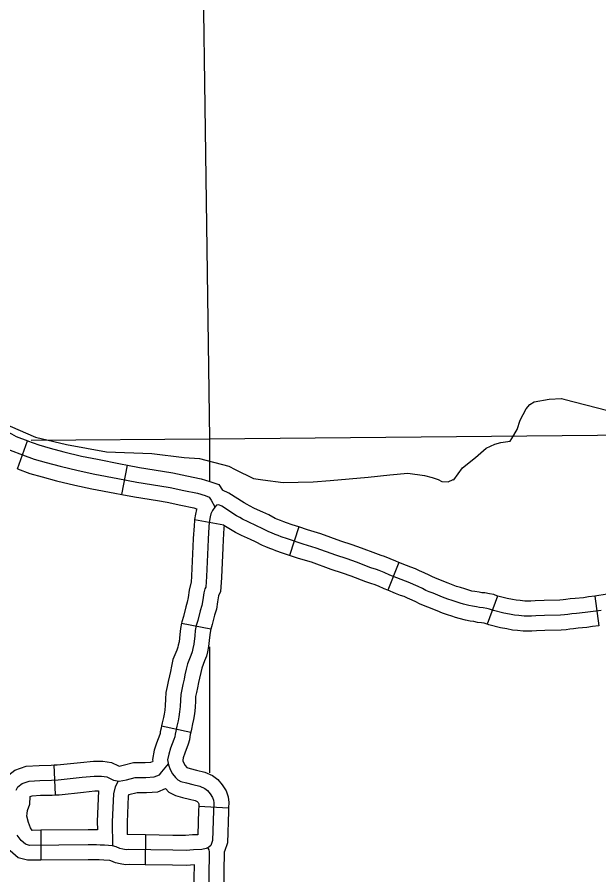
# Model space of a CAD drawing. Extents: x 1377389 to 1380723, y 1168351 to 1170484.
# Drawn here: x 1379607.3 to 1379665.7, y 1169386.1 to 1169472.1 of the extents above; entities that cross this region are included whole.
import ezdxf

# ---------------------------------------------------------------- set-up
doc = ezdxf.new("R2010")
doc.units = 0
doc.layers.add('B_Fill', color=7, linetype='Continuous')

msp = doc.modelspace()

# ---------------------------------------------------------------- linework, layer by layer
at = {"layer": 'B_Fill'}
for p, q in [((1379607.339, 1169426.801), (1379608.35, 1169429.625)), ((1379617.808, 1169424.248), (1379618.377, 1169427.193)), ((1379625.129, 1169421.739), (1379628.076, 1169421.181)), ((1379635.586, 1169420.983), (1379634.652, 1169418.132)), ((1379645.633, 1169417.417), (1379644.499, 1169414.639)), ((1379655.536, 1169414.051), (1379654.494, 1169411.238)), ((1379665.277, 1169414.05), (1379665.69, 1169411.078)), ((1379623.806, 1169411.333), (1379626.752, 1169410.764)), ((1379621.808, 1169401.035), (1379624.743, 1169400.413)), ((1379611.181, 1169394.123), (1379611.038, 1169397.12)), ((1379625.539, 1169392.996), (1379628.534, 1169392.816)), ((1379609.685, 1169390.57), (1379609.709, 1169387.57)), ((1379620.216, 1169390.11), (1379620.161, 1169387.11))]:
    msp.add_line(p, q, dxfattribs=at)
for points in [[(1379625.521, 1169508.393), (1379626.613, 1169429.81)], [(1379595.812, 1169433.811), (1379596.321, 1169433.709), (1379596.965, 1169433.505), (1379597.778, 1169433.166), (1379598.659, 1169432.759), (1379599.812, 1169432.182), (1379600.761, 1169431.606), (1379604.455, 1169429.875), (1379605.506, 1169429.299), (1379606.014, 1169428.993), (1379606.624, 1169428.688), (1379607.845, 1169428.213)], [(1379605.845, 1169431.435), (1379609.162, 1169430.002), (1379612.261, 1169429.245), (1379616.278, 1169428.512), (1379620.839, 1169428.357), (1379624.087, 1169427.964), (1379625.609, 1169427.846), (1379628.548, 1169427.084), (1379629.197, 1169426.741), (1379631.021, 1169425.828), (1379631.984, 1169425.694), (1379634.029, 1169425.429), (1379637.025, 1169425.511), (1379638.74, 1169425.639), (1379642.528, 1169425.983), (1379644.72, 1169426.204), (1379646.514, 1169426.373), (1379648.199, 1169426.139), (1379648.963, 1169425.959), (1379649.569, 1169425.735), (1379649.934, 1169425.544), (1379650.574, 1169425.522), (1379651.088, 1169425.736), (1379651.129, 1169425.697), (1379652.015, 1169426.925), (1379653.305, 1169427.963), (1379654.399, 1169428.875), (1379655.267, 1169429.3), (1379655.863, 1169429.437), (1379656.778, 1169429.582), (1379656.97, 1169429.868), (1379657.505, 1169430.765), (1379657.799, 1169431.696), (1379658.407, 1169432.836), (1379658.756, 1169433.246), (1379659.187, 1169433.539), (1379660.699, 1169433.781), (1379661.936, 1169433.855), (1379662.178, 1169433.781), (1379666.606, 1169432.659)], [(1379601.014, 1169433.207), (1379601.471, 1169432.93), (1379605.135, 1169431.214), (1379606.253, 1169430.6), (1379606.737, 1169430.309), (1379607.233, 1169430.061), (1379608.389, 1169429.611)], [(1379626.613, 1169429.81), (1379679.686, 1169430.314)], [(1379608.35, 1169429.625), (1379609.497, 1169429.215), (1379610.62, 1169428.893), (1379612.016, 1169428.527), (1379613.773, 1169428.096), (1379615.395, 1169427.765), (1379617.692, 1169427.325), (1379618.377, 1169427.193)], [(1379608.727, 1169429.687), (1379626.613, 1169429.81)], [(1379626.613, 1169429.81), (1379626.615, 1169425.561)], [(1379607.845, 1169428.213), (1379609.037, 1169427.786), (1379610.224, 1169427.447), (1379611.647, 1169427.074), (1379613.444, 1169426.633), (1379615.104, 1169426.293), (1379617.409, 1169425.852), (1379619.341, 1169425.479), (1379621.646, 1169425.106), (1379622.663, 1169424.936), (1379624.052, 1169424.631), (1379625.408, 1169424.36), (1379626.187, 1169424.122), (1379626.594, 1169423.987), (1379626.798, 1169423.681), (1379627.144, 1169422.987)], [(1379607.339, 1169426.801), (1379608.578, 1169426.357), (1379609.827, 1169426), (1379611.278, 1169425.62), (1379613.115, 1169425.169), (1379614.813, 1169424.822), (1379617.126, 1169424.379), (1379617.808, 1169424.248)], [(1379618.377, 1169427.193), (1379619.603, 1169426.956), (1379621.889, 1169426.586), (1379622.947, 1169426.41), (1379624.36, 1169426.099), (1379625.775, 1169425.816), (1379626.643, 1169425.551), (1379627.557, 1169425.247), (1379627.939, 1169424.673)], [(1379617.808, 1169424.248), (1379619.079, 1169424.002), (1379621.402, 1169423.626), (1379622.378, 1169423.463), (1379623.744, 1169423.163), (1379625.041, 1169422.903), (1379625.328, 1169422.816)], [(1379635.586, 1169420.983), (1379634.919, 1169421.201), (1379634.346, 1169421.401), (1379634.087, 1169421.51), (1379633.757, 1169421.636), (1379633.394, 1169421.776), (1379633.223, 1169421.846), (1379632.575, 1169422.185), (1379631.962, 1169422.468), (1379631.14, 1169422.837), (1379630.651, 1169423.088), (1379630.396, 1169423.228), (1379630.113, 1169423.396), (1379628.572, 1169424.373), (1379627.939, 1169424.673)], [(1379662.259, 1169412.169), (1379661.834, 1169412.139), (1379660.233, 1169412.11), (1379659.367, 1169412.08), (1379658.927, 1169412.051), (1379658.589, 1169412.051), (1379658.193, 1169412.051), (1379657.649, 1169412.11), (1379657.209, 1169412.139), (1379656.739, 1169412.227), (1379656.152, 1169412.345), (1379655.11, 1169412.609), (1379654.713, 1169412.756), (1379654.449, 1169412.815), (1379654.082, 1169412.874), (1379653.73, 1169412.903), (1379653.407, 1169412.977), (1379653.01, 1169413.036), (1379652.628, 1169413.094), (1379652.115, 1169413.241), (1379651.777, 1169413.344), (1379651.381, 1169413.476), (1379650.955, 1169413.594), (1379650.544, 1169413.741), (1379650.015, 1169413.961), (1379649.076, 1169414.329), (1379648.665, 1169414.49), (1379648.342, 1169414.622), (1379647.989, 1169414.813), (1379647.549, 1169415.019), (1379647.094, 1169415.21), (1379646.727, 1169415.387), (1379646.301, 1169415.533), (1379645.846, 1169415.71), (1379644.73, 1169416.165), (1379644.157, 1169416.415), (1379643.658, 1169416.621), (1379643.379, 1169416.709), (1379642.821, 1169416.9), (1379641.368, 1169417.444), (1379640.443, 1169417.782), (1379639.313, 1169418.149), (1379637.331, 1169418.869), (1379636.009, 1169419.266), (1379634.439, 1169419.78), (1379633.807, 1169420), (1379633.528, 1169420.118), (1379633.22, 1169420.236), (1379632.838, 1169420.383), (1379632.589, 1169420.485), (1379631.913, 1169420.838), (1379631.341, 1169421.103), (1379630.489, 1169421.485), (1379629.946, 1169421.764), (1379629.653, 1169421.925), (1379629.33, 1169422.116), (1379627.847, 1169423.057), (1379627.568, 1169423.189), (1379627.318, 1169423.174), (1379627.142, 1169422.983), (1379626.907, 1169422.645), (1379626.76, 1169422.307), (1379626.702, 1169421.984), (1379626.599, 1169421.44), (1379626.569, 1169421), (1379626.491, 1169419.761), (1379626.459, 1169418.952), (1379626.316, 1169416.003), (1379626.253, 1169414.941), (1379626.142, 1169414.767), (1379626.047, 1169414.37), (1379625.952, 1169413.689), (1379625.857, 1169413.102), (1379625.683, 1169412.563), (1379625.445, 1169411.596), (1379625.287, 1169411.089), (1379625.192, 1169410.597), (1379625.144, 1169410.058), (1379625.049, 1169409.234), (1379624.954, 1169408.79), (1379624.875, 1169408.473), (1379624.732, 1169408.092), (1379624.4, 1169407.252), (1379624.289, 1169406.713), (1379624.162, 1169406.158), (1379624.067, 1169405.73), (1379623.94, 1169405.175), (1379623.845, 1169404.7), (1379623.735, 1169404.177), (1379623.703, 1169403.622), (1379623.671, 1169402.972), (1379623.624, 1169402.433), (1379623.544, 1169401.957), (1379623.465, 1169401.561), (1379623.339, 1169401.022), (1379623.228, 1169400.499), (1379623.164, 1169400.197), (1379623.133, 1169399.944), (1379623.053, 1169399.69), (1379622.721, 1169398.802), (1379622.531, 1169398.216)], [(1379625.343, 1169422.809), (1379625.315, 1169422.746), (1379625.227, 1169422.258), (1379625.129, 1169421.739)], [(1379625.129, 1169421.739), (1379625.108, 1169421.63), (1379625.073, 1169421.097), (1379624.993, 1169419.838), (1379624.96, 1169419.018), (1379624.819, 1169416.084), (1379624.779, 1169415.418), (1379624.742, 1169415.36), (1379624.572, 1169414.65), (1379624.469, 1169413.912), (1379624.395, 1169413.455), (1379624.239, 1169412.973), (1379624, 1169411.999), (1379623.83, 1169411.456), (1379623.806, 1169411.333)], [(1379628.082, 1169421.139), (1379628.066, 1169420.902), (1379627.989, 1169419.684), (1379627.958, 1169418.887), (1379627.814, 1169415.923), (1379627.727, 1169414.464), (1379627.542, 1169414.173), (1379627.523, 1169414.091), (1379627.435, 1169413.465), (1379627.319, 1169412.75), (1379627.127, 1169412.153), (1379626.891, 1169411.193), (1379626.744, 1169410.722), (1379626.752, 1169410.764)], [(1379634.652, 1169418.132), (1379633.958, 1169418.359), (1379633.268, 1169418.6), (1379632.97, 1169418.726), (1379632.683, 1169418.835), (1379632.283, 1169418.989), (1379631.954, 1169419.124), (1379631.251, 1169419.492), (1379630.719, 1169419.737), (1379629.839, 1169420.132), (1379629.241, 1169420.439), (1379628.909, 1169420.623), (1379628.546, 1169420.837), (1379628.069, 1169421.14), (1379628.076, 1169421.181)], [(1379645.633, 1169417.417), (1379645.313, 1169417.547), (1379644.743, 1169417.796), (1379644.171, 1169418.032), (1379643.848, 1169418.134), (1379643.327, 1169418.312), (1379641.888, 1169418.851), (1379640.932, 1169419.2), (1379639.801, 1169419.568), (1379637.803, 1169420.293), (1379636.459, 1169420.697), (1379635.586, 1169420.983)], [(1379644.499, 1169414.639), (1379644.147, 1169414.783), (1379643.572, 1169415.034), (1379643.146, 1169415.21), (1379642.91, 1169415.284), (1379642.316, 1169415.488), (1379640.848, 1169416.037), (1379639.954, 1169416.363), (1379638.825, 1169416.73), (1379636.859, 1169417.445), (1379635.56, 1169417.834), (1379634.652, 1169418.132)], [(1379655.536, 1169414.051), (1379655.139, 1169414.198), (1379654.731, 1169414.289), (1379654.263, 1169414.364), (1379653.959, 1169414.389), (1379653.683, 1169414.452), (1379653.234, 1169414.519), (1379652.95, 1169414.562), (1379652.539, 1169414.68), (1379652.233, 1169414.773), (1379651.818, 1169414.912), (1379651.408, 1169415.025), (1379651.085, 1169415.14), (1379650.577, 1169415.352), (1379649.623, 1169415.725), (1379649.223, 1169415.882), (1379648.985, 1169415.98), (1379648.665, 1169416.154), (1379648.157, 1169416.391), (1379647.709, 1169416.579), (1379647.298, 1169416.776), (1379646.817, 1169416.942), (1379646.4, 1169417.104), (1379645.633, 1169417.417)], [(1379654.493, 1169411.238), (1379654.288, 1169411.314), (1379654.167, 1169411.341), (1379653.901, 1169411.384), (1379653.5, 1169411.417), (1379653.13, 1169411.501), (1379652.786, 1169411.552), (1379652.307, 1169411.626), (1379651.69, 1169411.803), (1379651.321, 1169411.915), (1379650.943, 1169412.041), (1379650.502, 1169412.163), (1379650.002, 1169412.341), (1379649.453, 1169412.57), (1379648.528, 1169412.932), (1379648.106, 1169413.098), (1379647.698, 1169413.265), (1379647.314, 1169413.473), (1379646.941, 1169413.648), (1379646.478, 1169413.842), (1379646.155, 1169413.997), (1379645.785, 1169414.125), (1379645.291, 1169414.316), (1379644.499, 1169414.639)], [(1379675.942, 1169415.388), (1379675.681, 1169415.388), (1379675.292, 1169415.336), (1379674.816, 1169415.226), (1379674.7, 1169415.195), (1379673.944, 1169415.131), (1379673.425, 1169415.071), (1379673.091, 1169415.041), (1379672.568, 1169414.973), (1379671.87, 1169414.844), (1379671.611, 1169414.844), (1379671.279, 1169414.844), (1379670.859, 1169414.806), (1379670.494, 1169414.758), (1379669.925, 1169414.685), (1379668.981, 1169414.567), (1379668.7, 1169414.483), (1379666.748, 1169414.274), (1379666.136, 1169414.179), (1379665.692, 1169414.108), (1379665.277, 1169414.05)], [(1379665.277, 1169414.05), (1379664.654, 1169413.963), (1379664.137, 1169413.893), (1379663.318, 1169413.808), (1379662.801, 1169413.761), (1379662.371, 1169413.698), (1379662.106, 1169413.662), (1379661.768, 1169413.638), (1379660.194, 1169413.609), (1379659.292, 1169413.579), (1379658.877, 1169413.551), (1379658.589, 1169413.551), (1379658.274, 1169413.551), (1379657.78, 1169413.604), (1379657.398, 1169413.63), (1379657.025, 1169413.7), (1379656.484, 1169413.808), (1379655.556, 1169414.044), (1379655.536, 1169414.051)], [(1379665.915, 1169412.624), (1379664.858, 1169412.477), (1379664.315, 1169412.404), (1379663.463, 1169412.316), (1379662.979, 1169412.271), (1379662.582, 1169412.213), (1379662.259, 1169412.169)], [(1379623.806, 1169411.333), (1379623.704, 1169410.806), (1379623.652, 1169410.21), (1379623.567, 1169409.477), (1379623.493, 1169409.129), (1379623.44, 1169408.919), (1379623.333, 1169408.632), (1379622.957, 1169407.683), (1379622.823, 1169407.031), (1379622.699, 1169406.488), (1379622.604, 1169406.06), (1379622.474, 1169405.489), (1379622.376, 1169405.002), (1379622.243, 1169404.376), (1379622.205, 1169403.701), (1379622.174, 1169403.074), (1379622.135, 1169402.622), (1379622.069, 1169402.227), (1379621.999, 1169401.879), (1379621.875, 1169401.349), (1379621.808, 1169401.035)], [(1379665.69, 1169411.078), (1379665.062, 1169410.991), (1379664.493, 1169410.914), (1379663.608, 1169410.823), (1379663.157, 1169410.781), (1379662.794, 1169410.728), (1379662.413, 1169410.676), (1379661.899, 1169410.64), (1379660.273, 1169410.61), (1379659.443, 1169410.582), (1379658.977, 1169410.551), (1379658.589, 1169410.551), (1379658.112, 1169410.551), (1379657.519, 1169410.615), (1379657.02, 1169410.648), (1379656.454, 1169410.755), (1379655.82, 1169410.882), (1379654.663, 1169411.175), (1379654.493, 1169411.238)], [(1379626.752, 1169410.764), (1379626.679, 1169410.389), (1379626.637, 1169409.907), (1379626.531, 1169408.99), (1379626.416, 1169408.451), (1379626.31, 1169408.027), (1379626.132, 1169407.553), (1379625.843, 1169406.822), (1379625.755, 1169406.395), (1379625.626, 1169405.829), (1379625.531, 1169405.401), (1379625.407, 1169404.861), (1379625.315, 1169404.397), (1379625.226, 1169403.977), (1379625.201, 1169403.542), (1379625.168, 1169402.869), (1379625.113, 1169402.243), (1379625.02, 1169401.687), (1379624.931, 1169401.242), (1379624.803, 1169400.695), (1379624.743, 1169400.413)], [(1379626.625, 1169408.972), (1379626.633, 1169396.34)], [(1379621.808, 1169401.035), (1379621.76, 1169400.808), (1379621.684, 1169400.445), (1379621.661, 1169400.263), (1379621.634, 1169400.177), (1379621.304, 1169399.297), (1379621.076, 1169398.591), (1379620.898, 1169397.677), (1379620.929, 1169397.469)], [(1379624.743, 1169400.413), (1379624.695, 1169400.189), (1379624.645, 1169399.95), (1379624.604, 1169399.625), (1379624.473, 1169399.203), (1379624.137, 1169398.308), (1379623.986, 1169397.84), (1379623.942, 1169397.613), (1379623.955, 1169397.526), (1379624.051, 1169397.295), (1379624.169, 1169397.066), (1379624.334, 1169396.866), (1379624.689, 1169396.765), (1379625.31, 1169396.613), (1379626.147, 1169396.408), (1379626.908, 1169396.078), (1379627.448, 1169395.665), (1379627.909, 1169395.126), (1379628.294, 1169394.51), (1379628.499, 1169393.928), (1379628.566, 1169393.36), (1379628.534, 1169392.816)], [(1379622.531, 1169398.216), (1379622.42, 1169397.645), (1379622.499, 1169397.122), (1379622.689, 1169396.662), (1379622.911, 1169396.234), (1379623.212, 1169395.869), (1379623.449, 1169395.616), (1379623.75, 1169395.473), (1379624.305, 1169395.314), (1379624.954, 1169395.156), (1379625.667, 1169394.981), (1379626.142, 1169394.775), (1379626.411, 1169394.569), (1379626.697, 1169394.236), (1379626.934, 1169393.856), (1379627.029, 1169393.586), (1379627.061, 1169393.317), (1379627.013, 1169392.524), (1379626.918, 1169389.56), (1379626.76, 1169389.052), (1379626.554, 1169388.894), (1379626.301, 1169388.751), (1379625.841, 1169388.64), (1379625.018, 1169388.608), (1379624.273, 1169388.545), (1379622.927, 1169388.561), (1379618.539, 1169388.64), (1379618.258, 1169388.619), (1379617.922, 1169388.68), (1379617.635, 1169388.738), (1379617.255, 1169388.905), (1379616.887, 1169389.024), (1379616.095, 1169389.069), (1379615.638, 1169389.092), (1379615.27, 1169389.113), (1379614.45, 1169389.107), (1379608.557, 1169389.061)], [(1379611.038, 1169397.12), (1379611.32, 1169397.133), (1379613.681, 1169397.379), (1379614.975, 1169397.512), (1379615.931, 1169397.512), (1379616.792, 1169397.36), (1379617.477, 1169397.033), (1379617.557, 1169397.015), (1379617.96, 1169397.1), (1379618.984, 1169397.356), (1379620.173, 1169397.356), (1379620.721, 1169397.396), (1379620.907, 1169397.473)], [(1379608.352, 1169387.56), (1379607.431, 1169387.823), (1379606.626, 1169388.514), (1379605.988, 1169389.349), (1379605.565, 1169390.491), (1379605.277, 1169391.729), (1379605.325, 1169392.594), (1379605.455, 1169393.335), (1379605.61, 1169393.773), (1379605.636, 1169394.362), (1379605.796, 1169395.107), (1379606.187, 1169395.89), (1379607.085, 1169396.597), (1379608.236, 1169396.997), (1379609.529, 1169397.074), (1379610.723, 1169397.105), (1379611.038, 1169397.12)], [(1379607.223, 1169394.607), (1379607.379, 1169394.919), (1379607.815, 1169395.263), (1379608.533, 1169395.512), (1379609.593, 1169395.575), (1379610.778, 1169395.606), (1379611.433, 1169395.637), (1379613.835, 1169395.887), (1379615.051, 1169396.012), (1379615.8, 1169396.012), (1379616.33, 1169395.918), (1379616.985, 1169395.606), (1379617.547, 1169395.481), (1379618.295, 1169395.637), (1379619.168, 1169395.856), (1379620.229, 1169395.856), (1379621.071, 1169395.918), (1379621.601, 1169396.137), (1379621.851, 1169396.418), (1379622.506, 1169397.229)], [(1379617.453, 1169395.512), (1379617.172, 1169394.919), (1379616.985, 1169394.232), (1379616.86, 1169391.423), (1379616.887, 1169389.024)], [(1379608.835, 1169390.563), (1379608.645, 1169390.812), (1379608.444, 1169391.356), (1379608.296, 1169391.991), (1379608.31, 1169392.249), (1379608.367, 1169392.57), (1379608.586, 1169393.194), (1379608.621, 1169393.955), (1379608.829, 1169394.027), (1379609.657, 1169394.076), (1379610.834, 1169394.107), (1379611.181, 1169394.123)], [(1379611.181, 1169394.123), (1379611.547, 1169394.141), (1379613.989, 1169394.395), (1379615.128, 1169394.512), (1379615.496, 1169394.512)], [(1379615.496, 1169394.512), (1379615.36, 1169391.448), (1379615.369, 1169390.614)], [(1379618.516, 1169394.146), (1379618.476, 1169393.999), (1379618.361, 1169391.398), (1379618.375, 1169390.143)], [(1379618.516, 1169394.146), (1379619.353, 1169394.356), (1379620.284, 1169394.356), (1379621.421, 1169394.44), (1379622.196, 1169394.759)], [(1379622.196, 1169394.759), (1379622.549, 1169394.382), (1379623.219, 1169394.065), (1379623.921, 1169393.864), (1379624.598, 1169393.699), (1379625.187, 1169393.555), (1379625.376, 1169393.473), (1379625.484, 1169393.346), (1379625.553, 1169393.235), (1379625.539, 1169392.996)], [(1379625.539, 1169392.996), (1379625.515, 1169392.593), (1379625.436, 1169390.125), (1379624.925, 1169390.106), (1379624.218, 1169390.046), (1379622.949, 1169390.061), (1379620.215, 1169390.11)], [(1379628.534, 1169392.816), (1379628.512, 1169392.455), (1379628.411, 1169389.307), (1379628.142, 1169388.446)], [(1379609.685, 1169390.57), (1379608.835, 1169390.563)], [(1379615.369, 1169390.614), (1379614.439, 1169390.607), (1379609.685, 1169390.57)], [(1379608.557, 1169389.061), (1379608.158, 1169389.175), (1379607.722, 1169389.55), (1379607.316, 1169390.081)], [(1379620.216, 1169390.11), (1379618.375, 1169390.143)], [(1379626.546, 1169384.118), (1379626.636, 1169388.171), (1379626.606, 1169388.411), (1379626.576, 1169388.606), (1379626.501, 1169388.771)], [(1379628.052, 1169384.377), (1379628.142, 1169388.446)], [(1379609.709, 1169387.57), (1379608.352, 1169387.56)], [(1379620.161, 1169387.11), (1379618.581, 1169387.139), (1379618.177, 1169387.109), (1379617.641, 1169387.207), (1379617.18, 1169387.299), (1379616.721, 1169387.501), (1379616.61, 1169387.537), (1379616.015, 1169387.571), (1379615.559, 1169387.594), (1379615.232, 1169387.612), (1379614.461, 1169387.607), (1379609.709, 1169387.57)], [(1379625.112, 1169387.111), (1379624.328, 1169387.044), (1379622.904, 1169387.061), (1379620.161, 1169387.11)], [(1379625.052, 1169384.443), (1379625.112, 1169387.111)]]:
    msp.add_lwpolyline(points, dxfattribs=at)

doc.saveas('drawing.dxf')
